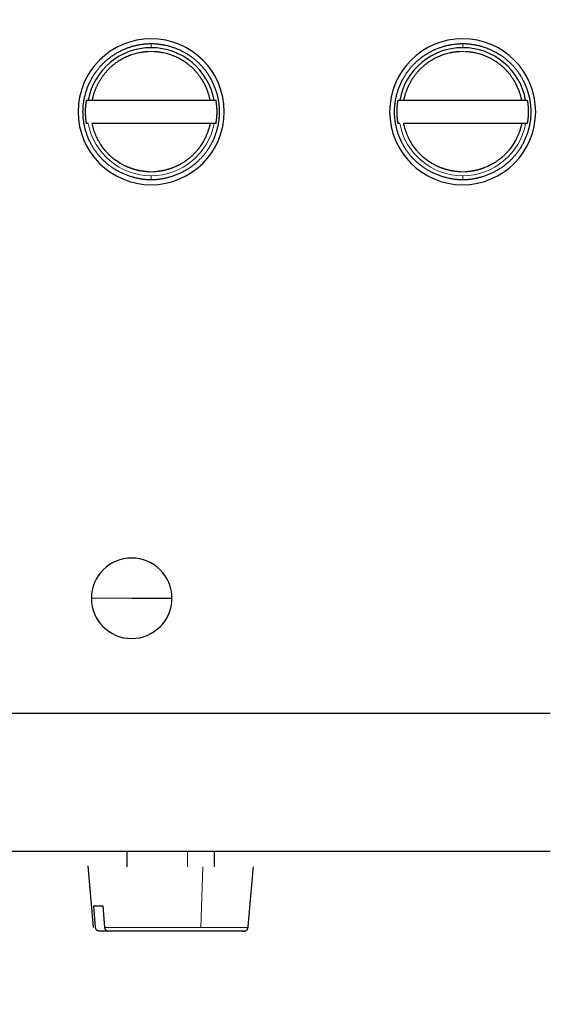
# Model space of a CAD drawing. Header units: inches. Extents: x 0 to 20790, y -12 to 14700.
# Tile 307 of 441: x 9021 to 9048, y 11475 to 11526. Entities that reach past the tile are written whole.
import ezdxf

# ---------------------------------------------------------------- set-up
doc = ezdxf.new("R2010")
doc.units = ezdxf.units.IN
doc.layers.add('1', color=7, linetype='Continuous', true_color=0xffffff)
doc.layers.add('254', color=7, linetype='Continuous', true_color=0xffffff)
doc.styles.add('latin_extended', font='simplex.shx')
doc.dimstyles.get("Standard").update_dxf_attribs({"dimtxt": 0.18, "dimasz": 0.18, "dimexe": 0.18, "dimexo": 0.0625, "dimgap": 0.09, "dimtad": 0, "dimtih": 1, "dimtoh": 1, "dimdec": 4, "dimzin": 0, "dimdsep": 46, "dimtxsty": 'Standard', "dimcen": 0.09, "dimadec": 0, "dimazin": 0, "dimtfac": 1, "dimtdec": 4, "dimtofl": 0, "dimtmove": 0, "dimatfit": 3, "dimfxl": 1, "dimtolj": 1, "dimtzin": 0, "dimarcsym": 0})

# ---------------------------------------------------------------- blocks, each defined once
blk = doc.blocks.new('_U0')
at = {"layer": '254', "color": 3, "linetype": 'Continuous', "lineweight": 13, "transparency": 16777216}
for p, q in [((8993.798, 11800.442), (8993.798, 13273.442)), ((11436.85, 10385.834), (11436.85, 13273.442)), ((9116.298, 13238.442), (11314.35, 13238.442))]:
    blk.add_line(p, q, dxfattribs=at)
at = {"layer": '254', "color": 3, "transparency": 16777216}
for points in [[(9116.298, 13258.858), (9116.298, 13218.025), (8993.798, 13238.442)], [(11314.35, 13218.025), (11314.35, 13258.858), (11436.85, 13238.442)]]:
    blk.add_solid(points, dxfattribs=at)
at = {"layer": 'Defpoints', "color": 0, "transparency": 16777216}
for p in [(11436.85, 13238.442), (8993.798, 11765.442), (11436.85, 10350.834)]:
    blk.add_point(p, dxfattribs=at)
at = {"layer": '254', "color": 2, "lineweight": 13, "transparency": 16777216, "insert": (9999.491, 13422.192), "char_height": 122.5, "attachment_point": 1, "style": 'latin_extended'}
blk.add_mtext('\\A1;2443', dxfattribs=at)

msp = doc.modelspace()

# ---------------------------------------------------------------- linework, layer by layer
at = {"layer": '1', "color": 110, "linetype": 'Continuous', "lineweight": 13}
for p, q in [((9027.798, 11524.23), (9027.798, 11524.442)), ((9043.798, 11524.23), (9043.798, 11524.442)), ((9027.798, 11517.442), (9027.798, 11517.653)), ((9043.798, 11517.442), (9043.798, 11517.653)), ((9024.731, 11495.942), (9026.798, 11495.942)), ((9029.673, 11482.142), (9029.673, 11482.942)), ((9030.342, 11479.024), (9030.448, 11482.142)), ((9030.342, 11479.024), (9025.408, 11479.024)), ((9032.775, 11479.024), (9030.342, 11479.024))]:
    msp.add_line(p, q, dxfattribs=at)
at = {"layer": '1', "color": 2, "linetype": 'Continuous', "lineweight": 25}
for p, q in [((9024.483, 11521.542), (9024.564, 11521.542)), ((9031.031, 11521.542), (9031.113, 11521.542)), ((9040.483, 11521.542), (9040.564, 11521.542)), ((9047.031, 11521.542), (9047.113, 11521.542)), ((9024.564, 11520.342), (9024.483, 11520.342)), ((9031.113, 11520.342), (9031.031, 11520.342)), ((9040.564, 11520.342), (9040.483, 11520.342)), ((9047.113, 11520.342), (9047.031, 11520.342)), ((9026.798, 11495.942), (9028.865, 11495.942)), ((9016.798, 11482.942), (9048.298, 11482.942)), ((9026.543, 11482.942), (9026.543, 11482.142)), ((9024.543, 11482.192), (9024.821, 11479.024)), ((9024.942, 11479.024), (9024.851, 11480.142)), ((9025.317, 11480.142), (9025.408, 11479.024))]:
    msp.add_line(p, q, dxfattribs=at)
for centre, radius, start, end in [((9027.798, 11520.942), 3.75, 90, 270), ((9027.798, 11520.942), 3.75, 270, 90), ((9043.798, 11520.942), 3.75, 90, 270), ((9043.798, 11520.942), 3.75, 270, 90), ((9027.798, 11520.942), 3.289, 90, 169.4874), ((9027.798, 11520.942), 3.289, 10.5126, 90), ((9043.798, 11520.942), 3.289, 90, 169.4874), ((9043.798, 11520.942), 3.289, 10.5126, 90), ((9026.798, 11495.942), 2.067, 0, 180), ((9026.798, 11495.942), 2.067, 180, 0)]:
    msp.add_arc(centre, radius, start, end, dxfattribs=at)
at = {"layer": '1', "color": 110, "linetype": 'Continuous', "lineweight": 13}
for centre, start, end in [((9027.798, 11520.942), 190.5127, 270), ((9027.798, 11520.942), 270, 349.4873), ((9043.798, 11520.942), 190.5127, 270), ((9043.798, 11520.942), 270, 349.4873)]:
    msp.add_arc(centre, 3.289, start, end, dxfattribs=at)
at = {"layer": '1', "color": 2, "linetype": 'Continuous', "lineweight": 25}
for points, degree in [([(9027.798, 11517.442), (9027.125, 11517.442), (9025.811, 11517.983), (9024.836, 11518.949), (9024.297, 11520.253), (9024.299, 11521.627), (9024.838, 11522.931), (9025.807, 11523.901), (9027.111, 11524.441), (9027.798, 11524.442)], 2), ([(9027.798, 11524.442), (9028.484, 11524.441), (9029.787, 11523.902), (9030.756, 11522.933), (9031.296, 11521.629), (9031.299, 11520.255), (9030.761, 11518.951), (9029.786, 11517.984), (9028.472, 11517.442), (9027.798, 11517.442)], 2), ([(9043.798, 11517.442), (9043.125, 11517.442), (9041.811, 11517.983), (9040.836, 11518.949), (9040.297, 11520.253), (9040.299, 11521.627), (9040.838, 11522.931), (9041.807, 11523.901), (9043.111, 11524.441), (9043.798, 11524.442)], 2), ([(9043.798, 11524.442), (9044.484, 11524.441), (9045.787, 11523.902), (9046.756, 11522.933), (9047.296, 11521.629), (9047.299, 11520.255), (9046.761, 11518.951), (9045.786, 11517.984), (9044.472, 11517.442), (9043.798, 11517.442)], 2), ([(9024.767, 11521.542), (9030.828, 11521.542)], 1), ([(9040.767, 11521.542), (9046.828, 11521.542)], 1), ([(9030.828, 11520.342), (9024.767, 11520.342)], 1), ([(9046.828, 11520.342), (9040.767, 11520.342)], 1), ([(9016.798, 11490.042), (9048.298, 11490.042)], 1), ([(9031.052, 11482.142), (9031.052, 11482.942)], 1), ([(9032.775, 11479.024), (9033.047, 11482.142)], 1), ([(9024.851, 11480.142), (9024.9, 11480.142), (9024.965, 11480.142), (9025.042, 11480.142)], 3), ([(9025.042, 11480.142), (9025.12, 11480.142), (9025.212, 11480.142), (9025.317, 11480.142)], 3), ([(9032.002, 11478.842), (9025.127, 11478.842)], 1), ([(9032.468, 11478.842), (9032.545, 11478.842), (9032.585, 11478.842), (9032.509, 11478.842), (9032.321, 11478.842), (9032.024, 11478.842), (9031.622, 11478.842), (9031.132, 11478.842), (9030.571, 11478.842), (9029.96, 11478.842), (9029.307, 11478.842), (9028.638, 11478.842), (9027.973, 11478.842), (9027.342, 11478.842), (9026.747, 11478.842), (9026.215, 11478.842), (9025.766, 11478.842), (9025.594, 11478.842)], 2), ([(9032.474, 11478.842), (9032.609, 11478.844)], 1), ([(9032.604, 11478.844), (9032.57, 11478.842)], 1)]:
    msp.add_open_spline(points, degree=degree, dxfattribs=at)
for points, degree, knots in [([(9027.664, 11524.028), (9027.148, 11524.005), (9026.174, 11523.622), (9025.592, 11523.119), (9025.261, 11522.718), (9025, 11522.269), (9024.816, 11521.789), (9024.767, 11521.542)], 2, [0, 0, 0, 0.25, 0.5, 0.625, 0.75, 0.875, 1, 1, 1]), ([(9030.828, 11521.542), (9030.73, 11522.038), (9030.335, 11522.717), (9030.005, 11523.118), (9029.423, 11523.622), (9028.448, 11524.005), (9027.932, 11524.028)], 2, [0, 0, 0, 0.25, 0.375, 0.5, 0.75, 1, 1, 1]), ([(9043.664, 11524.028), (9043.148, 11524.005), (9042.174, 11523.622), (9041.592, 11523.119), (9041.261, 11522.718), (9041, 11522.269), (9040.816, 11521.789), (9040.767, 11521.542)], 2, [0, 0, 0, 0.25, 0.5, 0.625, 0.75, 0.875, 1, 1, 1]), ([(9046.828, 11521.542), (9046.73, 11522.038), (9046.335, 11522.717), (9046.005, 11523.118), (9045.423, 11523.622), (9044.448, 11524.005), (9043.932, 11524.028)], 2, [0, 0, 0, 0.25, 0.375, 0.5, 0.75, 1, 1, 1]), ([(9024.564, 11521.542), (9024.565, 11521.542), (9024.565, 11521.542), (9024.566, 11521.542), (9024.568, 11521.542), (9024.569, 11521.542), (9024.571, 11521.542), (9024.573, 11521.542), (9024.576, 11521.542), (9024.579, 11521.542), (9024.582, 11521.542), (9024.586, 11521.542), (9024.589, 11521.542), (9024.594, 11521.542), (9024.598, 11521.542), (9024.603, 11521.542), (9024.608, 11521.541), (9024.613, 11521.541), (9024.618, 11521.541), (9024.624, 11521.541), (9024.629, 11521.541), (9024.633, 11521.541), (9024.637, 11521.542), (9024.641, 11521.542), (9024.647, 11521.542), (9024.653, 11521.542), (9024.66, 11521.542), (9024.669, 11521.542), (9024.678, 11521.542), (9024.688, 11521.542), (9024.699, 11521.542), (9024.711, 11521.542), (9024.724, 11521.542), (9024.738, 11521.542), (9024.752, 11521.542), (9024.762, 11521.542), (9024.767, 11521.542)], 3, [0, 0, 0, 0, 0.0245, 0.049278, 0.074325, 0.099626, 0.125167, 0.150935, 0.176914, 0.203086, 0.229434, 0.255941, 0.282587, 0.309353, 0.336218, 0.363163, 0.390168, 0.41721, 0.44427, 0.471326, 0.498358, 0.511598, 0.527947, 0.547398, 0.569933, 0.595526, 0.624138, 0.655711, 0.690167, 0.727404, 0.767296, 0.809684, 0.85438, 0.901167, 0.949798, 1, 1, 1, 1]), ([(9030.828, 11521.542), (9030.83, 11521.542), (9030.835, 11521.542), (9030.842, 11521.542), (9030.849, 11521.542), (9030.855, 11521.542), (9030.861, 11521.542), (9030.868, 11521.542), (9030.874, 11521.542), (9030.88, 11521.542), (9030.886, 11521.542), (9030.891, 11521.542), (9030.896, 11521.542), (9030.902, 11521.542), (9030.907, 11521.542), (9030.911, 11521.542), (9030.916, 11521.542), (9030.92, 11521.542), (9030.925, 11521.542), (9030.928, 11521.542), (9030.932, 11521.542), (9030.936, 11521.542), (9030.939, 11521.542), (9030.942, 11521.542), (9030.945, 11521.542), (9030.948, 11521.542), (9030.951, 11521.542), (9030.953, 11521.542), (9030.955, 11521.542), (9030.957, 11521.542), (9030.959, 11521.542), (9030.961, 11521.541), (9030.963, 11521.541), (9030.964, 11521.541), (9030.968, 11521.541), (9030.976, 11521.541), (9030.985, 11521.541), (9030.994, 11521.542), (9031.002, 11521.542), (9031.009, 11521.542), (9031.015, 11521.542), (9031.02, 11521.542), (9031.024, 11521.542), (9031.027, 11521.542), (9031.03, 11521.542), (9031.031, 11521.542), (9031.031, 11521.542)], 3, [0, 0, 0, 0, 0.022945, 0.045597, 0.067929, 0.089915, 0.111528, 0.132745, 0.153543, 0.1739, 0.193795, 0.213209, 0.232123, 0.250522, 0.268389, 0.28571, 0.302473, 0.318665, 0.334277, 0.349298, 0.363721, 0.377537, 0.390741, 0.403326, 0.415288, 0.426624, 0.437328, 0.447399, 0.456833, 0.46563, 0.473788, 0.481305, 0.488181, 0.494414, 0.500006, 0.546848, 0.593723, 0.640524, 0.687141, 0.73347, 0.779405, 0.82485, 0.869712, 0.913907, 0.957359, 1, 1, 1, 1]), ([(9040.564, 11521.542), (9040.565, 11521.542), (9040.565, 11521.542), (9040.566, 11521.542), (9040.568, 11521.542), (9040.569, 11521.542), (9040.571, 11521.542), (9040.573, 11521.542), (9040.576, 11521.542), (9040.579, 11521.542), (9040.582, 11521.542), (9040.586, 11521.542), (9040.589, 11521.542), (9040.594, 11521.542), (9040.598, 11521.542), (9040.603, 11521.542), (9040.608, 11521.541), (9040.613, 11521.541), (9040.618, 11521.541), (9040.624, 11521.541), (9040.629, 11521.541), (9040.633, 11521.541), (9040.637, 11521.542), (9040.641, 11521.542), (9040.647, 11521.542), (9040.653, 11521.542), (9040.66, 11521.542), (9040.669, 11521.542), (9040.678, 11521.542), (9040.688, 11521.542), (9040.699, 11521.542), (9040.711, 11521.542), (9040.724, 11521.542), (9040.738, 11521.542), (9040.752, 11521.542), (9040.762, 11521.542), (9040.767, 11521.542)], 3, [0, 0, 0, 0, 0.0245, 0.049278, 0.074325, 0.099626, 0.125167, 0.150935, 0.176914, 0.203086, 0.229434, 0.255941, 0.282587, 0.309353, 0.336218, 0.363163, 0.390168, 0.41721, 0.44427, 0.471326, 0.498358, 0.511598, 0.527947, 0.547398, 0.569933, 0.595526, 0.624138, 0.655711, 0.690167, 0.727404, 0.767296, 0.809684, 0.85438, 0.901167, 0.949798, 1, 1, 1, 1]), ([(9046.828, 11521.542), (9046.83, 11521.542), (9046.835, 11521.542), (9046.842, 11521.542), (9046.849, 11521.542), (9046.855, 11521.542), (9046.861, 11521.542), (9046.868, 11521.542), (9046.874, 11521.542), (9046.88, 11521.542), (9046.886, 11521.542), (9046.891, 11521.542), (9046.896, 11521.542), (9046.902, 11521.542), (9046.907, 11521.542), (9046.911, 11521.542), (9046.916, 11521.542), (9046.92, 11521.542), (9046.925, 11521.542), (9046.928, 11521.542), (9046.932, 11521.542), (9046.936, 11521.542), (9046.939, 11521.542), (9046.942, 11521.542), (9046.945, 11521.542), (9046.948, 11521.542), (9046.951, 11521.542), (9046.953, 11521.542), (9046.955, 11521.542), (9046.957, 11521.542), (9046.959, 11521.542), (9046.961, 11521.541), (9046.963, 11521.541), (9046.964, 11521.541), (9046.968, 11521.541), (9046.976, 11521.541), (9046.985, 11521.541), (9046.994, 11521.542), (9047.002, 11521.542), (9047.009, 11521.542), (9047.015, 11521.542), (9047.02, 11521.542), (9047.024, 11521.542), (9047.027, 11521.542), (9047.03, 11521.542), (9047.031, 11521.542), (9047.031, 11521.542)], 3, [0, 0, 0, 0, 0.022945, 0.045597, 0.067929, 0.089915, 0.111528, 0.132745, 0.153543, 0.1739, 0.193795, 0.213209, 0.232123, 0.250522, 0.268389, 0.28571, 0.302473, 0.318665, 0.334277, 0.349298, 0.363721, 0.377537, 0.390741, 0.403326, 0.415288, 0.426624, 0.437328, 0.447399, 0.456833, 0.46563, 0.473788, 0.481305, 0.488181, 0.494414, 0.500006, 0.546848, 0.593723, 0.640524, 0.687141, 0.73347, 0.779405, 0.82485, 0.869712, 0.913907, 0.957359, 1, 1, 1, 1]), ([(9027.664, 11517.855), (9027.655, 11517.856), (9027.638, 11517.857), (9027.611, 11517.858), (9027.585, 11517.86), (9027.56, 11517.862), (9027.534, 11517.864), (9027.509, 11517.866), (9027.484, 11517.868), (9027.46, 11517.871), (9027.436, 11517.874), (9027.412, 11517.877), (9027.388, 11517.88), (9027.365, 11517.883), (9027.342, 11517.886), (9027.319, 11517.89), (9027.297, 11517.894), (9027.275, 11517.897), (9027.253, 11517.901), (9027.232, 11517.905), (9027.211, 11517.909), (9027.19, 11517.913), (9027.17, 11517.917), (9027.15, 11517.921), (9027.13, 11517.926), (9027.111, 11517.93), (9027.092, 11517.934), (9027.073, 11517.939), (9027.055, 11517.943), (9027.037, 11517.948), (9027.02, 11517.952), (9027.003, 11517.957), (9026.986, 11517.961), (9026.969, 11517.966), (9026.953, 11517.971), (9026.937, 11517.975), (9026.922, 11517.98), (9026.907, 11517.984), (9026.892, 11517.989), (9026.877, 11517.993), (9026.863, 11517.997), (9026.85, 11518.002), (9026.836, 11518.006), (9026.823, 11518.01), (9026.811, 11518.015), (9026.798, 11518.019), (9026.786, 11518.023), (9026.775, 11518.027), (9026.764, 11518.031), (9026.753, 11518.035), (9026.742, 11518.039), (9026.732, 11518.042), (9026.722, 11518.046), (9026.713, 11518.05), (9026.704, 11518.053), (9026.695, 11518.056), (9026.686, 11518.06), (9026.678, 11518.063), (9026.67, 11518.066), (9026.652, 11518.073), (9026.61, 11518.09), (9026.534, 11518.122), (9026.423, 11518.174), (9026.235, 11518.271), (9026.015, 11518.411), (9025.807, 11518.574), (9025.657, 11518.712), (9025.536, 11518.836), (9025.437, 11518.951), (9025.352, 11519.057), (9025.279, 11519.157), (9025.204, 11519.269), (9025.136, 11519.38), (9025.074, 11519.49), (9025.018, 11519.598), (9024.962, 11519.721), (9024.913, 11519.839), (9024.874, 11519.946), (9024.846, 11520.033), (9024.823, 11520.111), (9024.804, 11520.181), (9024.789, 11520.242), (9024.777, 11520.295), (9024.77, 11520.327), (9024.767, 11520.342)], 3, [0, 0, 0, 0, 0.006458, 0.012853, 0.019183, 0.025447, 0.031645, 0.037776, 0.04384, 0.049834, 0.055759, 0.061615, 0.067399, 0.073112, 0.078752, 0.08432, 0.089815, 0.095235, 0.100581, 0.105851, 0.111046, 0.116164, 0.121206, 0.126169, 0.131055, 0.135863, 0.140591, 0.14524, 0.14981, 0.154299, 0.158707, 0.163034, 0.16728, 0.171444, 0.175525, 0.179524, 0.18344, 0.187273, 0.191022, 0.194688, 0.198269, 0.201766, 0.205177, 0.208504, 0.211746, 0.214902, 0.217973, 0.220957, 0.223856, 0.226668, 0.229393, 0.232032, 0.234584, 0.237049, 0.239426, 0.241716, 0.243919, 0.246034, 0.248061, 0.25, 0.260566, 0.280691, 0.310479, 0.350053, 0.434826, 0.500197, 0.542174, 0.584055, 0.625774, 0.653074, 0.683165, 0.715984, 0.751449, 0.778036, 0.807805, 0.840653, 0.876458, 0.901069, 0.923283, 0.943148, 0.960711, 0.976014, 0.989098, 1, 1, 1, 1]), ([(9030.828, 11520.342), (9030.827, 11520.333), (9030.823, 11520.316), (9030.817, 11520.289), (9030.81, 11520.258), (9030.803, 11520.225), (9030.794, 11520.188), (9030.783, 11520.149), (9030.772, 11520.107), (9030.758, 11520.062), (9030.743, 11520.014), (9030.727, 11519.963), (9030.708, 11519.909), (9030.677, 11519.827), (9030.634, 11519.721), (9030.577, 11519.598), (9030.521, 11519.49), (9030.444, 11519.35), (9030.332, 11519.174), (9030.193, 11518.99), (9030.059, 11518.836), (9029.939, 11518.713), (9029.835, 11518.617), (9029.745, 11518.541), (9029.668, 11518.48), (9029.573, 11518.411), (9029.459, 11518.334), (9029.344, 11518.265), (9029.233, 11518.205), (9029.134, 11518.155), (9029.034, 11518.11), (9028.962, 11518.08), (9028.919, 11518.063), (9028.905, 11518.058), (9028.889, 11518.052), (9028.871, 11518.045), (9028.852, 11518.038), (9028.832, 11518.031), (9028.809, 11518.023), (9028.786, 11518.015), (9028.76, 11518.007), (9028.733, 11517.998), (9028.705, 11517.989), (9028.675, 11517.98), (9028.643, 11517.971), (9028.61, 11517.961), (9028.575, 11517.952), (9028.539, 11517.943), (9028.501, 11517.934), (9028.462, 11517.925), (9028.421, 11517.916), (9028.378, 11517.908), (9028.334, 11517.9), (9028.289, 11517.892), (9028.242, 11517.885), (9028.193, 11517.878), (9028.144, 11517.872), (9028.093, 11517.866), (9028.04, 11517.862), (9027.986, 11517.858), (9027.95, 11517.856), (9027.932, 11517.855)], 3, [0, 0, 0, 0, 0.006096, 0.012931, 0.020509, 0.02884, 0.037929, 0.047786, 0.058419, 0.069836, 0.082048, 0.095063, 0.10889, 0.12354, 0.159338, 0.192183, 0.221952, 0.248545, 0.308443, 0.374192, 0.415908, 0.457785, 0.49976, 0.518994, 0.542947, 0.571599, 0.60491, 0.642812, 0.669785, 0.696653, 0.7234, 0.75001, 0.753379, 0.757143, 0.7613, 0.765851, 0.770792, 0.776124, 0.781844, 0.78795, 0.794441, 0.801315, 0.808569, 0.8162, 0.824206, 0.832584, 0.84133, 0.850442, 0.859915, 0.869745, 0.879928, 0.890459, 0.901334, 0.912547, 0.924093, 0.935966, 0.948159, 0.960666, 0.97348, 0.986594, 1, 1, 1, 1]), ([(9031.031, 11520.342), (9031.031, 11520.342), (9031.03, 11520.342), (9031.029, 11520.342), (9031.028, 11520.342), (9031.026, 11520.342), (9031.024, 11520.342), (9031.022, 11520.342), (9031.019, 11520.342), (9031.017, 11520.342), (9031.013, 11520.342), (9031.01, 11520.342), (9031.006, 11520.342), (9031.002, 11520.342), (9030.998, 11520.342), (9030.993, 11520.342), (9030.988, 11520.342), (9030.983, 11520.342), (9030.977, 11520.342), (9030.972, 11520.342), (9030.967, 11520.342), (9030.962, 11520.342), (9030.959, 11520.342), (9030.954, 11520.342), (9030.949, 11520.342), (9030.942, 11520.341), (9030.935, 11520.341), (9030.927, 11520.341), (9030.918, 11520.341), (9030.908, 11520.341), (9030.896, 11520.341), (9030.884, 11520.341), (9030.871, 11520.341), (9030.858, 11520.342), (9030.843, 11520.342), (9030.833, 11520.342), (9030.828, 11520.342)], 3, [0, 0, 0, 0, 0.024462, 0.049205, 0.074219, 0.099491, 0.125008, 0.150754, 0.176715, 0.202873, 0.229213, 0.255715, 0.282361, 0.309131, 0.336007, 0.362967, 0.389991, 0.417059, 0.444149, 0.47124, 0.498313, 0.511537, 0.527874, 0.547314, 0.569841, 0.59543, 0.624039, 0.655612, 0.690071, 0.727315, 0.767215, 0.809613, 0.854323, 0.901127, 0.949777, 1, 1, 1, 1]), ([(9043.664, 11517.855), (9043.655, 11517.856), (9043.638, 11517.857), (9043.611, 11517.858), (9043.585, 11517.86), (9043.56, 11517.862), (9043.534, 11517.864), (9043.509, 11517.866), (9043.484, 11517.868), (9043.46, 11517.871), (9043.436, 11517.874), (9043.412, 11517.877), (9043.388, 11517.88), (9043.365, 11517.883), (9043.342, 11517.886), (9043.319, 11517.89), (9043.297, 11517.894), (9043.275, 11517.897), (9043.253, 11517.901), (9043.232, 11517.905), (9043.211, 11517.909), (9043.19, 11517.913), (9043.17, 11517.917), (9043.15, 11517.921), (9043.13, 11517.926), (9043.111, 11517.93), (9043.092, 11517.934), (9043.073, 11517.939), (9043.055, 11517.943), (9043.037, 11517.948), (9043.02, 11517.952), (9043.003, 11517.957), (9042.986, 11517.961), (9042.969, 11517.966), (9042.953, 11517.971), (9042.937, 11517.975), (9042.922, 11517.98), (9042.907, 11517.984), (9042.892, 11517.989), (9042.877, 11517.993), (9042.863, 11517.997), (9042.85, 11518.002), (9042.836, 11518.006), (9042.823, 11518.01), (9042.811, 11518.015), (9042.798, 11518.019), (9042.786, 11518.023), (9042.775, 11518.027), (9042.764, 11518.031), (9042.753, 11518.035), (9042.742, 11518.039), (9042.732, 11518.042), (9042.722, 11518.046), (9042.713, 11518.05), (9042.704, 11518.053), (9042.695, 11518.056), (9042.686, 11518.06), (9042.678, 11518.063), (9042.67, 11518.066), (9042.652, 11518.073), (9042.61, 11518.09), (9042.534, 11518.122), (9042.423, 11518.174), (9042.235, 11518.271), (9042.015, 11518.411), (9041.807, 11518.574), (9041.657, 11518.712), (9041.536, 11518.836), (9041.437, 11518.951), (9041.352, 11519.057), (9041.279, 11519.157), (9041.204, 11519.269), (9041.136, 11519.38), (9041.074, 11519.49), (9041.018, 11519.598), (9040.962, 11519.721), (9040.913, 11519.839), (9040.874, 11519.946), (9040.846, 11520.033), (9040.823, 11520.111), (9040.804, 11520.181), (9040.789, 11520.242), (9040.777, 11520.295), (9040.77, 11520.327), (9040.767, 11520.342)], 3, [0, 0, 0, 0, 0.006458, 0.012853, 0.019183, 0.025447, 0.031645, 0.037776, 0.04384, 0.049834, 0.055759, 0.061615, 0.067399, 0.073112, 0.078752, 0.08432, 0.089815, 0.095235, 0.100581, 0.105851, 0.111046, 0.116164, 0.121206, 0.126169, 0.131055, 0.135863, 0.140591, 0.14524, 0.14981, 0.154299, 0.158707, 0.163034, 0.16728, 0.171444, 0.175525, 0.179524, 0.18344, 0.187273, 0.191022, 0.194688, 0.198269, 0.201766, 0.205177, 0.208504, 0.211746, 0.214902, 0.217973, 0.220957, 0.223856, 0.226668, 0.229393, 0.232032, 0.234584, 0.237049, 0.239426, 0.241716, 0.243919, 0.246034, 0.248061, 0.25, 0.260566, 0.280691, 0.310479, 0.350053, 0.434826, 0.500197, 0.542174, 0.584055, 0.625774, 0.653074, 0.683165, 0.715984, 0.751449, 0.778036, 0.807805, 0.840653, 0.876458, 0.901069, 0.923283, 0.943149, 0.960711, 0.976014, 0.989098, 1, 1, 1, 1]), ([(9046.828, 11520.342), (9046.827, 11520.333), (9046.823, 11520.316), (9046.817, 11520.289), (9046.81, 11520.258), (9046.803, 11520.225), (9046.794, 11520.188), (9046.783, 11520.149), (9046.772, 11520.107), (9046.758, 11520.062), (9046.743, 11520.014), (9046.727, 11519.963), (9046.708, 11519.909), (9046.677, 11519.827), (9046.634, 11519.721), (9046.577, 11519.598), (9046.521, 11519.49), (9046.444, 11519.35), (9046.332, 11519.174), (9046.193, 11518.99), (9046.059, 11518.836), (9045.939, 11518.713), (9045.835, 11518.617), (9045.745, 11518.541), (9045.668, 11518.48), (9045.573, 11518.411), (9045.459, 11518.334), (9045.344, 11518.265), (9045.233, 11518.205), (9045.134, 11518.155), (9045.034, 11518.11), (9044.962, 11518.08), (9044.919, 11518.063), (9044.905, 11518.058), (9044.889, 11518.052), (9044.871, 11518.045), (9044.852, 11518.038), (9044.832, 11518.031), (9044.809, 11518.023), (9044.786, 11518.015), (9044.76, 11518.007), (9044.733, 11517.998), (9044.705, 11517.989), (9044.675, 11517.98), (9044.643, 11517.971), (9044.61, 11517.961), (9044.575, 11517.952), (9044.539, 11517.943), (9044.501, 11517.934), (9044.462, 11517.925), (9044.421, 11517.916), (9044.378, 11517.908), (9044.334, 11517.9), (9044.289, 11517.892), (9044.242, 11517.885), (9044.193, 11517.878), (9044.144, 11517.872), (9044.093, 11517.866), (9044.04, 11517.862), (9043.986, 11517.858), (9043.95, 11517.856), (9043.932, 11517.855)], 3, [0, 0, 0, 0, 0.006096, 0.012931, 0.020509, 0.02884, 0.037929, 0.047786, 0.058419, 0.069836, 0.082048, 0.095063, 0.10889, 0.12354, 0.159338, 0.192183, 0.221952, 0.248545, 0.308443, 0.374192, 0.415908, 0.457785, 0.49976, 0.518994, 0.542947, 0.571599, 0.60491, 0.642812, 0.669785, 0.696653, 0.7234, 0.75001, 0.753379, 0.757143, 0.7613, 0.765851, 0.770792, 0.776124, 0.781844, 0.78795, 0.794441, 0.801315, 0.808569, 0.8162, 0.824206, 0.832584, 0.84133, 0.850442, 0.859915, 0.869745, 0.879928, 0.890459, 0.901334, 0.912547, 0.924093, 0.935966, 0.948159, 0.960666, 0.97348, 0.986594, 1, 1, 1, 1]), ([(9047.031, 11520.342), (9047.031, 11520.342), (9047.03, 11520.342), (9047.029, 11520.342), (9047.028, 11520.342), (9047.026, 11520.342), (9047.024, 11520.342), (9047.022, 11520.342), (9047.019, 11520.342), (9047.017, 11520.342), (9047.013, 11520.342), (9047.01, 11520.342), (9047.006, 11520.342), (9047.002, 11520.342), (9046.998, 11520.342), (9046.993, 11520.342), (9046.988, 11520.342), (9046.983, 11520.342), (9046.977, 11520.342), (9046.972, 11520.342), (9046.967, 11520.342), (9046.962, 11520.342), (9046.959, 11520.342), (9046.954, 11520.342), (9046.949, 11520.342), (9046.942, 11520.341), (9046.935, 11520.341), (9046.927, 11520.341), (9046.918, 11520.341), (9046.908, 11520.341), (9046.896, 11520.341), (9046.884, 11520.341), (9046.871, 11520.341), (9046.858, 11520.342), (9046.843, 11520.342), (9046.833, 11520.342), (9046.828, 11520.342)], 3, [0, 0, 0, 0, 0.024462, 0.049205, 0.074219, 0.099491, 0.125008, 0.150754, 0.176715, 0.202873, 0.229213, 0.255715, 0.282361, 0.309131, 0.336007, 0.362967, 0.389991, 0.417059, 0.444149, 0.47124, 0.498313, 0.511537, 0.527874, 0.547314, 0.569841, 0.59543, 0.624039, 0.655612, 0.690071, 0.727315, 0.767215, 0.809613, 0.854323, 0.901127, 0.949777, 1, 1, 1, 1]), ([(9025.127, 11478.842), (9025.125, 11478.842), (9025.121, 11478.842), (9025.115, 11478.842), (9025.108, 11478.843), (9025.102, 11478.843), (9025.096, 11478.844), (9025.09, 11478.846), (9025.084, 11478.847), (9025.079, 11478.848), (9025.073, 11478.85), (9025.068, 11478.852), (9025.063, 11478.854), (9025.058, 11478.856), (9025.054, 11478.858), (9025.049, 11478.86), (9025.045, 11478.862), (9025.041, 11478.864), (9025.037, 11478.866), (9025.034, 11478.869), (9025.03, 11478.871), (9025.027, 11478.873), (9025.024, 11478.875), (9025.021, 11478.877), (9025.019, 11478.879), (9025.016, 11478.881), (9025.014, 11478.883), (9025.012, 11478.884), (9025.01, 11478.886), (9025.008, 11478.888), (9025.007, 11478.889), (9025.005, 11478.89), (9025.004, 11478.892), (9025.003, 11478.893), (9024.999, 11478.897), (9024.992, 11478.904), (9024.982, 11478.916), (9024.974, 11478.928), (9024.966, 11478.941), (9024.959, 11478.954), (9024.954, 11478.968), (9024.949, 11478.982), (9024.946, 11478.996), (9024.943, 11479.01), (9024.942, 11479.02), (9024.942, 11479.024)], 3, [0, 0, 0, 0, 0.023638, 0.046958, 0.06993, 0.092523, 0.114711, 0.136466, 0.157763, 0.178577, 0.198885, 0.218667, 0.237903, 0.256575, 0.274666, 0.292161, 0.309046, 0.325309, 0.34094, 0.355927, 0.370263, 0.38394, 0.396951, 0.409291, 0.420956, 0.43194, 0.442242, 0.451857, 0.460785, 0.469022, 0.476569, 0.483424, 0.489586, 0.495055, 0.499831, 0.551519, 0.603206, 0.654746, 0.705993, 0.756807, 0.807051, 0.856601, 0.905342, 0.953172, 1, 1, 1, 1]), ([(9025.408, 11479.024), (9025.408, 11479.022), (9025.408, 11479.017), (9025.409, 11479.01), (9025.411, 11479.002), (9025.412, 11478.995), (9025.414, 11478.987), (9025.416, 11478.98), (9025.418, 11478.973), (9025.421, 11478.966), (9025.424, 11478.958), (9025.427, 11478.951), (9025.431, 11478.944), (9025.434, 11478.937), (9025.438, 11478.931), (9025.443, 11478.924), (9025.447, 11478.918), (9025.452, 11478.911), (9025.457, 11478.905), (9025.462, 11478.9), (9025.466, 11478.895), (9025.47, 11478.892), (9025.473, 11478.889), (9025.476, 11478.886), (9025.481, 11478.882), (9025.486, 11478.878), (9025.491, 11478.874), (9025.498, 11478.87), (9025.506, 11478.865), (9025.514, 11478.861), (9025.523, 11478.856), (9025.533, 11478.852), (9025.544, 11478.849), (9025.555, 11478.846), (9025.568, 11478.843), (9025.58, 11478.842), (9025.589, 11478.842), (9025.594, 11478.842)], 3, [0, 0, 0, 0, 0.024436, 0.049159, 0.074158, 0.099419, 0.124929, 0.150674, 0.176638, 0.202804, 0.229156, 0.255676, 0.282344, 0.30914, 0.336046, 0.36304, 0.390102, 0.417211, 0.444344, 0.471482, 0.498603, 0.509304, 0.522955, 0.539551, 0.55908, 0.581525, 0.606857, 0.635036, 0.666005, 0.699687, 0.735986, 0.774778, 0.815916, 0.859223, 0.904496, 0.951506, 1, 1, 1, 1]), ([(9032.605, 11478.844), (9032.62, 11478.846), (9032.646, 11478.853), (9032.686, 11478.873), (9032.724, 11478.904), (9032.76, 11478.955), (9032.772, 11478.997), (9032.775, 11479.024)], 3, [0, 0, 0, 0, 0.161334, 0.302232, 0.506773, 0.707633, 1, 1, 1, 1])]:
    msp.add_open_spline(points, degree=degree, knots=knots, dxfattribs=at)
at = {"layer": '1', "color": 110, "linetype": 'Continuous', "lineweight": 13}
for points, knots in [([(9027.932, 11524.028), (9027.887, 11524.03), (9027.798, 11524.032), (9027.709, 11524.03), (9027.664, 11524.028)], [0, 0, 0, 0, 0.499994, 1, 1, 1, 1]), ([(9043.932, 11524.028), (9043.887, 11524.03), (9043.798, 11524.032), (9043.709, 11524.03), (9043.664, 11524.028)], [0, 0, 0, 0, 0.499994, 1, 1, 1, 1]), ([(9027.932, 11517.855), (9027.887, 11517.853), (9027.798, 11517.851), (9027.709, 11517.853), (9027.664, 11517.855)], [0, 0, 0, 0, 0.500006, 1, 1, 1, 1]), ([(9043.932, 11517.855), (9043.887, 11517.853), (9043.798, 11517.851), (9043.709, 11517.853), (9043.664, 11517.855)], [0, 0, 0, 0, 0.500006, 1, 1, 1, 1])]:
    msp.add_open_spline(points, degree=3, knots=knots, dxfattribs=at)
at = {"layer": '1', "color": 2, "linetype": 'Continuous', "lineweight": 25}
for points, weights in [([(9024.429, 11520.941), (9024.429, 11520.941), (9024.429, 11521.244), (9024.483, 11521.542)], [0.999865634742, 0.999932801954, 0.964148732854, 0.937074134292]), ([(9040.429, 11520.941), (9040.429, 11520.941), (9040.429, 11521.244), (9040.483, 11521.542)], [0.999865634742, 0.999932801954, 0.964148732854, 0.937074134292]), ([(9031.167, 11520.943), (9031.167, 11520.942), (9031.167, 11520.639), (9031.113, 11520.342)], [0.999865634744, 0.999932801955, 0.964148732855, 0.937074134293]), ([(9047.167, 11520.943), (9047.167, 11520.942), (9047.167, 11520.639), (9047.113, 11520.342)], [0.999865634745, 0.999932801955, 0.964148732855, 0.937074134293])]:
    msp.add_rational_spline(points, weights, degree=2, knots=[0, 0, 0, 0.001871, 1, 1, 1], dxfattribs=at)
for points, weights in [([(9031.113, 11521.542), (9031.166, 11521.245), (9031.167, 11520.943)], [0.937074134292, 0.964097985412, 0.999865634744]), ([(9047.113, 11521.542), (9047.166, 11521.245), (9047.167, 11520.943)], [0.937074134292, 0.964097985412, 0.999865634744]), ([(9024.483, 11520.342), (9024.429, 11520.639), (9024.429, 11520.941)], [0.937074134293, 0.964097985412, 0.999865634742]), ([(9040.483, 11520.342), (9040.429, 11520.639), (9040.429, 11520.941)], [0.937074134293, 0.964097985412, 0.999865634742])]:
    msp.add_rational_spline(points, weights, degree=2, dxfattribs=at)

# ---------------------------------------------------------------- dimensions: what is measured, and where the dimension line sits
at = {"layer": '254', "color": 2, "linetype": 'Continuous', "lineweight": 13}
dim = msp.add_linear_dim(base=(11436.85, 13238.442), p1=(8993.798, 11765.442), p2=(11436.85, 10350.834), dimstyle='Standard', override={"dimscale": 35, "dimtxt": 3.5, "dimasz": 3.5, "dimexe": 1, "dimexo": 1, "dimgap": 1.75, "dimtad": 1, "dimtih": 1, "dimtoh": 0, "dimdec": 0, "dimlfac": 1, "dimzin": 8, "dimdsep": 46, "dimlunit": 2, "dimtxsty": 'latin_extended', "dimsah": 1, "dimse1": 0, "dimse2": 0, "dimsd1": 0, "dimsd2": 0, "dimclrd": 3, "dimclre": 3, "dimclrt": 2, "dimtol": 0, "dimtm": -0.1, "dimtfac": 0.714286, "dimtdec": 3, "dimtofl": 1, "dimtmove": 0, "dimtzin": 8, "dimlwd": 13, "dimlwe": 13}, dxfattribs=at)
dim.commit()
dim.dimension.update_dxf_attribs({"geometry": '_U0', "text_midpoint": (10215.324, 13238.442), "dimtype": 160})

doc.saveas('drawing.dxf')
